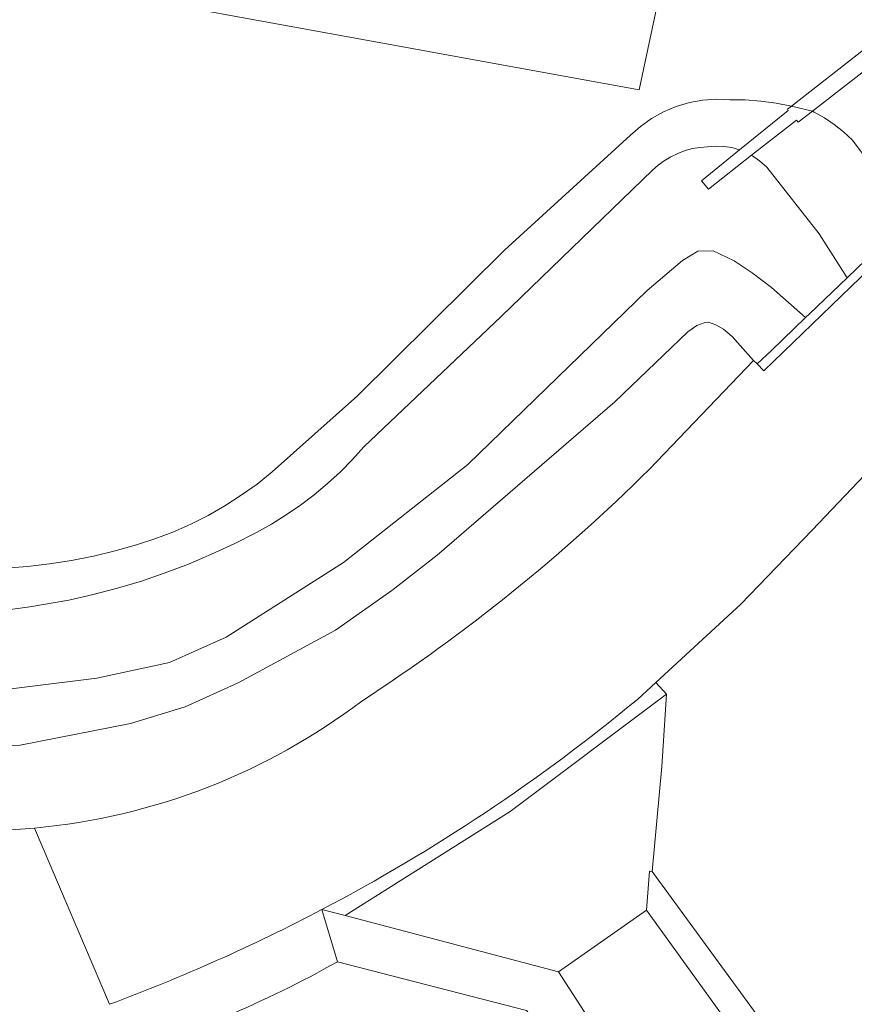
# Model space of a CAD drawing. Extents: x 184422 to 188298, y 343471 to 350189.
# Tile 489 of 513: x 187385 to 187420, y 349550 to 349590. Entities that reach past the tile are written whole.
import ezdxf

# ---------------------------------------------------------------- set-up
doc = ezdxf.new("R2010")
doc.units = 0
for name, color, linetype, lineweight in [('B-WA-GR-GRAS-GV', 252, 'Continuous', 13), ('B-WA-GR-GROENVOORZIENING-GV', 252, 'Continuous', 18), ('B-WA-GW-TALUD_KRUIN-G', 252, 'Continuous', 18), ('B-WA-IE-TERREINAFSCHEIDING_KUNSTMATIG_MUUR-GV', 252, 'Continuous', 18), ('B-WA-OG-TERREIN_CULTUURSCHEIDING-GV', 252, 'Continuous', 18), ('B-WA-VH-VERHARDING_ASFALT-GV', 252, 'Continuous', 18), ('B-WA-VH-VERHARDING_BETON-GV', 252, 'Continuous', 18), ('B-WA-VH-VERHARDING_BETONSTRAATSTEEN-GV', 252, 'Continuous', 18), ('B-WA-VH-VERHARDING_GESLOTEN-GV', 252, 'Continuous', 18), ('B-WA-VH-VERHARDING_OPEN-GV', 252, 'Continuous', 18), ('B-WA-VH-VERHARDING_TEGEL-GV', 252, 'Continuous', 18)]:
    doc.layers.add(name, color=color, linetype=linetype, lineweight=lineweight)

msp = doc.modelspace()

# ---------------------------------------------------------------- linework, layer by layer
at = {"layer": 'B-WA-GR-GRAS-GV', "flags": 128}
for points in [[(187384.223, 349566.151), (187385.836, 349566.357), (187387.436, 349566.639), (187388.431, 349566.862), (187389.42, 349567.121), (187390.4, 349567.417), (187391.37, 349567.747), (187392.326, 349568.113), (187393.269, 349568.512), (187394.195, 349568.944), (187395.103, 349569.409), (187395.718, 349569.75), (187396.319, 349570.12), (187396.903, 349570.52), (187397.467, 349570.948), (187398.011, 349571.402), (187398.531, 349571.881), (187399.027, 349572.383), (187399.497, 349572.906), (187405.101, 349578.233), (187411.3, 349584.213), (187411.528, 349584.419), (187411.777, 349584.605), (187412.045, 349584.769), (187412.329, 349584.907), (187412.624, 349585.018), (187412.927, 349585.1), (187413.234, 349585.152), (187413.54, 349585.176), (187413.871, 349585.203), (187414.205, 349585.191), (187414.535, 349585.14), (187414.855, 349585.051), (187416.844, 349586.661), (187416.809, 349586.715), (187416.972, 349586.843), (187416.35, 349586.962), (187415.721, 349587.044), (187415.088, 349587.089), (187414.455, 349587.098), (187413.911, 349587.121), (187413.358, 349587.084), (187412.806, 349586.986), (187412.264, 349586.826), (187411.744, 349586.607), (187411.254, 349586.333), (187410.803, 349586.011), (187410.397, 349585.649), (187405.238, 349580.948), (187399.238, 349574.995), (187395.74, 349571.878), (187395.124, 349571.385), (187394.481, 349570.923), (187393.813, 349570.493), (187393.123, 349570.098), (187392.413, 349569.74), (187391.686, 349569.42), (187390.946, 349569.139), (187390.195, 349568.897), (187389.322, 349568.651), (187388.437, 349568.439), (187387.544, 349568.261), (187386.644, 349568.118), (187385.739, 349568.01), (187384.831, 349567.938)], [(187384.223, 349566.151), (187385.836, 349566.357), (187387.436, 349566.639), (187388.431, 349566.862), (187389.42, 349567.121), (187390.4, 349567.417), (187391.37, 349567.747), (187392.326, 349568.113), (187393.269, 349568.512), (187394.195, 349568.944), (187395.103, 349569.409), (187395.718, 349569.75), (187396.319, 349570.12), (187396.903, 349570.52), (187397.467, 349570.948), (187398.011, 349571.402), (187398.531, 349571.881), (187399.027, 349572.383), (187399.497, 349572.906), (187405.101, 349578.233), (187411.3, 349584.213), (187411.528, 349584.419), (187411.777, 349584.605), (187412.045, 349584.769), (187412.329, 349584.907), (187412.624, 349585.018), (187412.927, 349585.1), (187413.234, 349585.152), (187413.54, 349585.176), (187413.871, 349585.203), (187414.205, 349585.191), (187414.535, 349585.14), (187414.855, 349585.051), (187416.844, 349586.661), (187416.809, 349586.715), (187416.972, 349586.843), (187416.35, 349586.962), (187415.721, 349587.044), (187415.088, 349587.089), (187414.455, 349587.098), (187413.911, 349587.121), (187413.358, 349587.084), (187412.806, 349586.986), (187412.264, 349586.826), (187411.744, 349586.607), (187411.254, 349586.333), (187410.803, 349586.011), (187410.397, 349585.649), (187405.238, 349580.948), (187399.238, 349574.995), (187395.74, 349571.878), (187395.124, 349571.385), (187394.481, 349570.923), (187393.813, 349570.493), (187393.123, 349570.098), (187392.413, 349569.74), (187391.686, 349569.42), (187390.946, 349569.139), (187390.195, 349568.897), (187389.322, 349568.651), (187388.437, 349568.439), (187387.544, 349568.261), (187386.644, 349568.118), (187385.739, 349568.01), (187384.831, 349567.938)], [(187384.223, 349566.151), (187385.836, 349566.357), (187387.436, 349566.639), (187388.431, 349566.862), (187389.42, 349567.121), (187390.4, 349567.417), (187391.37, 349567.747), (187392.326, 349568.113), (187393.269, 349568.512), (187394.195, 349568.944), (187395.103, 349569.409), (187395.718, 349569.75), (187396.319, 349570.12), (187396.903, 349570.52), (187397.467, 349570.948), (187398.011, 349571.402), (187398.531, 349571.881), (187399.027, 349572.383), (187399.497, 349572.906), (187405.101, 349578.233), (187411.3, 349584.213), (187411.528, 349584.419), (187411.777, 349584.605), (187412.045, 349584.769), (187412.329, 349584.907), (187412.624, 349585.018), (187412.927, 349585.1), (187413.234, 349585.152), (187413.54, 349585.176), (187413.871, 349585.203), (187414.205, 349585.191), (187414.535, 349585.14), (187414.855, 349585.051), (187416.844, 349586.661), (187416.809, 349586.715), (187416.972, 349586.843), (187416.35, 349586.962), (187415.721, 349587.044), (187415.088, 349587.089), (187414.455, 349587.098), (187413.911, 349587.121), (187413.358, 349587.084), (187412.806, 349586.986), (187412.264, 349586.826), (187411.744, 349586.607), (187411.254, 349586.333), (187410.803, 349586.011), (187410.397, 349585.649), (187405.238, 349580.948), (187399.238, 349574.995), (187395.74, 349571.878), (187395.124, 349571.385), (187394.481, 349570.923), (187393.813, 349570.493), (187393.123, 349570.098), (187392.413, 349569.74), (187391.686, 349569.42), (187390.946, 349569.139), (187390.195, 349568.897), (187389.322, 349568.651), (187388.437, 349568.439), (187387.544, 349568.261), (187386.644, 349568.118), (187385.739, 349568.01), (187384.831, 349567.938)], [(187382.542, 349562.693), (187388.581, 349563.448), (187391.541, 349564.081), (187393.867, 349565.117), (187398.663, 349568.176), (187403.747, 349572.177), (187411.071, 349579.296), (187412.526, 349580.52), (187413.145, 349580.905), (187413.772, 349580.922), (187414.638, 349580.51), (187415.372, 349580.02), (187416.156, 349579.422), (187417.551, 349578.19), (187417.708, 349578.341), (187419.25, 349579.823), (187418.105, 349581.613), (187415.966, 349584.344), (187415.673, 349584.607), (187415.346, 349584.827), (187413.579, 349583.44), (187413.295, 349583.788), (187414.855, 349585.051), (187414.535, 349585.14), (187414.205, 349585.191), (187413.871, 349585.203), (187413.54, 349585.176), (187413.234, 349585.152), (187412.927, 349585.1), (187412.624, 349585.018), (187412.329, 349584.907), (187412.045, 349584.769), (187411.777, 349584.605), (187411.528, 349584.419), (187411.3, 349584.213), (187405.101, 349578.233), (187399.497, 349572.906), (187399.027, 349572.383), (187398.531, 349571.881), (187398.011, 349571.402), (187397.467, 349570.948), (187396.903, 349570.52), (187396.319, 349570.12), (187395.718, 349569.75), (187395.103, 349569.409), (187394.195, 349568.944), (187393.269, 349568.512), (187392.326, 349568.113), (187391.37, 349567.747), (187390.4, 349567.417), (187389.42, 349567.121), (187388.431, 349566.862), (187387.436, 349566.639), (187385.836, 349566.357), (187384.223, 349566.151)], [(187382.542, 349562.693), (187388.581, 349563.448), (187391.541, 349564.081), (187393.867, 349565.117), (187398.663, 349568.176), (187403.747, 349572.177), (187411.071, 349579.296), (187412.526, 349580.52), (187413.145, 349580.905), (187413.772, 349580.922), (187414.638, 349580.51), (187415.372, 349580.02), (187416.156, 349579.422), (187417.551, 349578.19), (187417.708, 349578.341), (187419.25, 349579.823), (187418.105, 349581.613), (187415.966, 349584.344), (187415.673, 349584.607), (187415.346, 349584.827), (187413.579, 349583.44), (187413.295, 349583.788), (187414.855, 349585.051), (187414.535, 349585.14), (187414.205, 349585.191), (187413.871, 349585.203), (187413.54, 349585.176), (187413.234, 349585.152), (187412.927, 349585.1), (187412.624, 349585.018), (187412.329, 349584.907), (187412.045, 349584.769), (187411.777, 349584.605), (187411.528, 349584.419), (187411.3, 349584.213), (187405.101, 349578.233), (187399.497, 349572.906), (187399.027, 349572.383), (187398.531, 349571.881), (187398.011, 349571.402), (187397.467, 349570.948), (187396.903, 349570.52), (187396.319, 349570.12), (187395.718, 349569.75), (187395.103, 349569.409), (187394.195, 349568.944), (187393.269, 349568.512), (187392.326, 349568.113), (187391.37, 349567.747), (187390.4, 349567.417), (187389.42, 349567.121), (187388.431, 349566.862), (187387.436, 349566.639), (187385.836, 349566.357), (187384.223, 349566.151)], [(187382.542, 349562.693), (187388.581, 349563.448), (187391.541, 349564.081), (187393.867, 349565.117), (187398.663, 349568.176), (187403.747, 349572.177), (187411.071, 349579.296), (187412.526, 349580.52), (187413.145, 349580.905), (187413.772, 349580.922), (187414.638, 349580.51), (187415.372, 349580.02), (187416.156, 349579.422), (187417.551, 349578.19), (187417.708, 349578.341), (187419.25, 349579.823), (187418.105, 349581.613), (187415.966, 349584.344), (187415.673, 349584.607), (187415.346, 349584.827), (187413.579, 349583.44), (187413.295, 349583.788), (187414.855, 349585.051), (187414.535, 349585.14), (187414.205, 349585.191), (187413.871, 349585.203), (187413.54, 349585.176), (187413.234, 349585.152), (187412.927, 349585.1), (187412.624, 349585.018), (187412.329, 349584.907), (187412.045, 349584.769), (187411.777, 349584.605), (187411.528, 349584.419), (187411.3, 349584.213), (187405.101, 349578.233), (187399.497, 349572.906), (187399.027, 349572.383), (187398.531, 349571.881), (187398.011, 349571.402), (187397.467, 349570.948), (187396.903, 349570.52), (187396.319, 349570.12), (187395.718, 349569.75), (187395.103, 349569.409), (187394.195, 349568.944), (187393.269, 349568.512), (187392.326, 349568.113), (187391.37, 349567.747), (187390.4, 349567.417), (187389.42, 349567.121), (187388.431, 349566.862), (187387.436, 349566.639), (187385.836, 349566.357), (187384.223, 349566.151)], [(187382.792, 349560.579), (187385.434, 349560.7), (187389.955, 349561.587), (187392.186, 349562.28), (187394.354, 349563.255), (187398.33, 349565.414), (187400.643, 349567.036), (187402.488, 349568.472), (187409.759, 349574.748), (187412.743, 349577.603), (187413.108, 349577.865), (187413.409, 349577.973), (187413.587, 349578.003), (187413.886, 349577.896), (187414.198, 349577.713), (187414.551, 349577.419), (187415.422, 349576.436), (187415.576, 349576.294), (187416.157, 349576.852), (187417.551, 349578.19), (187416.156, 349579.422), (187415.372, 349580.02), (187414.638, 349580.51), (187413.772, 349580.922), (187413.145, 349580.905), (187412.526, 349580.52), (187411.071, 349579.296), (187403.747, 349572.177), (187398.663, 349568.176), (187393.867, 349565.117), (187391.541, 349564.081), (187388.581, 349563.448), (187382.542, 349562.693)], [(187382.792, 349560.579), (187385.434, 349560.7), (187389.955, 349561.587), (187392.186, 349562.28), (187394.354, 349563.255), (187398.33, 349565.414), (187400.643, 349567.036), (187402.488, 349568.472), (187409.759, 349574.748), (187412.743, 349577.603), (187413.108, 349577.865), (187413.409, 349577.973), (187413.587, 349578.003), (187413.886, 349577.896), (187414.198, 349577.713), (187414.551, 349577.419), (187415.422, 349576.436), (187415.576, 349576.294), (187416.157, 349576.852), (187417.551, 349578.19), (187416.156, 349579.422), (187415.372, 349580.02), (187414.638, 349580.51), (187413.772, 349580.922), (187413.145, 349580.905), (187412.526, 349580.52), (187411.071, 349579.296), (187403.747, 349572.177), (187398.663, 349568.176), (187393.867, 349565.117), (187391.541, 349564.081), (187388.581, 349563.448), (187382.542, 349562.693)], [(187382.792, 349560.579), (187385.434, 349560.7), (187389.955, 349561.587), (187392.186, 349562.28), (187394.354, 349563.255), (187398.33, 349565.414), (187400.643, 349567.036), (187402.488, 349568.472), (187409.759, 349574.748), (187412.743, 349577.603), (187413.108, 349577.865), (187413.409, 349577.973), (187413.587, 349578.003), (187413.886, 349577.896), (187414.198, 349577.713), (187414.551, 349577.419), (187415.422, 349576.436), (187415.576, 349576.294), (187416.157, 349576.852), (187417.551, 349578.19), (187416.156, 349579.422), (187415.372, 349580.02), (187414.638, 349580.51), (187413.772, 349580.922), (187413.145, 349580.905), (187412.526, 349580.52), (187411.071, 349579.296), (187403.747, 349572.177), (187398.663, 349568.176), (187393.867, 349565.117), (187391.541, 349564.081), (187388.581, 349563.448), (187382.542, 349562.693)]]:
    msp.add_lwpolyline(points, dxfattribs=at)
msp.add_lwpolyline([(187421.531, 349582.014), (187421.394, 349582.142), (187421.732, 349582.435), (187419.456, 349585.459), (187419.103, 349585.788), (187418.724, 349586.088), (187418.322, 349586.359), (187417.902, 349586.596), (187417.833, 349586.631), (187417.252, 349586.179), (187417.183, 349586.27), (187415.346, 349584.827), (187415.673, 349584.607), (187415.966, 349584.344), (187418.105, 349581.613), (187419.25, 349579.823)], close=True, dxfattribs=at)
msp.add_lwpolyline([(187421.531, 349582.014), (187421.394, 349582.142), (187421.732, 349582.435), (187419.456, 349585.459), (187419.103, 349585.788), (187418.724, 349586.088), (187418.322, 349586.359), (187417.902, 349586.596), (187417.833, 349586.631), (187417.252, 349586.179), (187417.183, 349586.27), (187415.346, 349584.827), (187415.673, 349584.607), (187415.966, 349584.344), (187418.105, 349581.613), (187419.25, 349579.823)], close=True, dxfattribs=at)
msp.add_lwpolyline([(187421.531, 349582.014), (187421.394, 349582.142), (187421.732, 349582.435), (187419.456, 349585.459), (187419.103, 349585.788), (187418.724, 349586.088), (187418.322, 349586.359), (187417.902, 349586.596), (187417.833, 349586.631), (187417.252, 349586.179), (187417.183, 349586.27), (187415.346, 349584.827), (187415.673, 349584.607), (187415.966, 349584.344), (187418.105, 349581.613), (187419.25, 349579.823)], close=True, dxfattribs=at)
at = {"layer": 'B-WA-GR-GROENVOORZIENING-GV', "flags": 128}
msp.add_lwpolyline([(187419.977, 349571.767), (187417.818, 349569.492), (187414.909, 349566.469), (187411.43, 349563.27), (187411.866, 349562.796), (187411.677, 349559.84), (187411.285, 349555.534), (187420.345, 349543.135)], dxfattribs=at)
msp.add_lwpolyline([(187419.977, 349571.767), (187417.818, 349569.492), (187414.909, 349566.469), (187411.43, 349563.27), (187411.866, 349562.796), (187411.677, 349559.84), (187411.285, 349555.534), (187420.345, 349543.135)], dxfattribs=at)
msp.add_lwpolyline([(187419.977, 349571.767), (187417.818, 349569.492), (187414.909, 349566.469), (187411.43, 349563.27), (187411.866, 349562.796), (187411.677, 349559.84), (187411.285, 349555.534), (187420.345, 349543.135)], dxfattribs=at)
at = {"layer": 'B-WA-GW-TALUD_KRUIN-G', "flags": 128}
for points in [[(187384.223, 349566.151), (187385.836, 349566.357), (187387.436, 349566.639), (187388.431, 349566.862), (187389.42, 349567.121), (187390.4, 349567.417), (187391.37, 349567.747), (187392.326, 349568.113), (187393.269, 349568.512), (187394.195, 349568.944), (187395.103, 349569.409), (187395.718, 349569.75), (187396.319, 349570.12), (187396.903, 349570.52), (187397.467, 349570.948), (187398.011, 349571.402), (187398.531, 349571.881), (187399.027, 349572.383), (187399.497, 349572.906), (187405.101, 349578.233), (187411.3, 349584.213), (187411.528, 349584.419), (187411.777, 349584.605), (187412.045, 349584.769), (187412.329, 349584.907), (187412.624, 349585.018), (187412.927, 349585.1), (187413.234, 349585.152), (187413.54, 349585.176), (187413.871, 349585.203), (187414.205, 349585.191), (187414.535, 349585.14), (187414.855, 349585.051)], [(187384.223, 349566.151), (187385.836, 349566.357), (187387.436, 349566.639), (187388.431, 349566.862), (187389.42, 349567.121), (187390.4, 349567.417), (187391.37, 349567.747), (187392.326, 349568.113), (187393.269, 349568.512), (187394.195, 349568.944), (187395.103, 349569.409), (187395.718, 349569.75), (187396.319, 349570.12), (187396.903, 349570.52), (187397.467, 349570.948), (187398.011, 349571.402), (187398.531, 349571.881), (187399.027, 349572.383), (187399.497, 349572.906), (187405.101, 349578.233), (187411.3, 349584.213), (187411.528, 349584.419), (187411.777, 349584.605), (187412.045, 349584.769), (187412.329, 349584.907), (187412.624, 349585.018), (187412.927, 349585.1), (187413.234, 349585.152), (187413.54, 349585.176), (187413.871, 349585.203), (187414.205, 349585.191), (187414.535, 349585.14), (187414.855, 349585.051)], [(187384.223, 349566.151), (187385.836, 349566.357), (187387.436, 349566.639), (187388.431, 349566.862), (187389.42, 349567.121), (187390.4, 349567.417), (187391.37, 349567.747), (187392.326, 349568.113), (187393.269, 349568.512), (187394.195, 349568.944), (187395.103, 349569.409), (187395.718, 349569.75), (187396.319, 349570.12), (187396.903, 349570.52), (187397.467, 349570.948), (187398.011, 349571.402), (187398.531, 349571.881), (187399.027, 349572.383), (187399.497, 349572.906), (187405.101, 349578.233), (187411.3, 349584.213), (187411.528, 349584.419), (187411.777, 349584.605), (187412.045, 349584.769), (187412.329, 349584.907), (187412.624, 349585.018), (187412.927, 349585.1), (187413.234, 349585.152), (187413.54, 349585.176), (187413.871, 349585.203), (187414.205, 349585.191), (187414.535, 349585.14), (187414.855, 349585.051)], [(187415.673, 349584.607), (187415.966, 349584.344), (187418.105, 349581.613), (187419.25, 349579.823)], [(187415.673, 349584.607), (187415.966, 349584.344), (187418.105, 349581.613), (187419.25, 349579.823)], [(187415.673, 349584.607), (187415.966, 349584.344), (187418.105, 349581.613), (187419.25, 349579.823)], [(187417.551, 349578.19), (187416.156, 349579.422), (187415.372, 349580.02), (187414.638, 349580.51), (187413.772, 349580.922), (187413.145, 349580.905), (187412.526, 349580.52), (187411.071, 349579.296), (187403.747, 349572.177), (187398.663, 349568.176), (187393.867, 349565.117), (187391.541, 349564.081), (187388.581, 349563.448), (187382.542, 349562.693), (187381.079, 349562.621), (187380.044, 349562.648), (187378.76, 349562.785), (187376.209, 349563.547), (187369.068, 349566.458), (187367.562, 349567.11), (187366.757, 349567.406), (187366.173, 349567.526), (187365.158, 349567.487), (187363.793, 349567.017)], [(187417.551, 349578.19), (187416.156, 349579.422), (187415.372, 349580.02), (187414.638, 349580.51), (187413.772, 349580.922), (187413.145, 349580.905), (187412.526, 349580.52), (187411.071, 349579.296), (187403.747, 349572.177), (187398.663, 349568.176), (187393.867, 349565.117), (187391.541, 349564.081), (187388.581, 349563.448), (187382.542, 349562.693), (187381.079, 349562.621), (187380.044, 349562.648), (187378.76, 349562.785), (187376.209, 349563.547), (187369.068, 349566.458), (187367.562, 349567.11), (187366.757, 349567.406), (187366.173, 349567.526), (187365.158, 349567.487), (187363.793, 349567.017)], [(187417.551, 349578.19), (187416.156, 349579.422), (187415.372, 349580.02), (187414.638, 349580.51), (187413.772, 349580.922), (187413.145, 349580.905), (187412.526, 349580.52), (187411.071, 349579.296), (187403.747, 349572.177), (187398.663, 349568.176), (187393.867, 349565.117), (187391.541, 349564.081), (187388.581, 349563.448), (187382.542, 349562.693), (187381.079, 349562.621), (187380.044, 349562.648), (187378.76, 349562.785), (187376.209, 349563.547), (187369.068, 349566.458), (187367.562, 349567.11), (187366.757, 349567.406), (187366.173, 349567.526), (187365.158, 349567.487), (187363.793, 349567.017)]]:
    msp.add_lwpolyline(points, dxfattribs=at)
at = {"layer": 'B-WA-IE-TERREINAFSCHEIDING_KUNSTMATIG_MUUR-GV', "flags": 128}
for points in [[(187415.346, 349584.827), (187417.183, 349586.27), (187417.252, 349586.179), (187417.833, 349586.631), (187416.972, 349586.843), (187416.809, 349586.715), (187416.844, 349586.661), (187414.855, 349585.051), (187413.295, 349583.788), (187413.579, 349583.44)], [(187415.346, 349584.827), (187417.183, 349586.27), (187417.252, 349586.179), (187417.833, 349586.631), (187416.972, 349586.843), (187416.809, 349586.715), (187416.844, 349586.661), (187414.855, 349585.051), (187413.295, 349583.788), (187413.579, 349583.44)], [(187415.346, 349584.827), (187417.183, 349586.27), (187417.252, 349586.179), (187417.833, 349586.631), (187416.972, 349586.843), (187416.809, 349586.715), (187416.844, 349586.661), (187414.855, 349585.051), (187413.295, 349583.788), (187413.579, 349583.44)], [(187421.531, 349582.014), (187419.25, 349579.823), (187417.708, 349578.341), (187417.551, 349578.19), (187416.157, 349576.852), (187415.576, 349576.294), (187415.842, 349576.017), (187421.777, 349581.732)], [(187421.531, 349582.014), (187419.25, 349579.823), (187417.708, 349578.341), (187417.551, 349578.19), (187416.157, 349576.852), (187415.576, 349576.294), (187415.842, 349576.017), (187421.777, 349581.732)], [(187421.531, 349582.014), (187419.25, 349579.823), (187417.708, 349578.341), (187417.551, 349578.19), (187416.157, 349576.852), (187415.576, 349576.294), (187415.842, 349576.017), (187421.777, 349581.732)]]:
    msp.add_lwpolyline(points, close=True, dxfattribs=at)
at = {"layer": 'B-WA-OG-TERREIN_CULTUURSCHEIDING-GV', "flags": 128}
for points in [[(187384.831, 349567.938), (187385.739, 349568.01), (187386.644, 349568.118), (187387.544, 349568.261), (187388.437, 349568.439), (187389.322, 349568.651), (187390.195, 349568.897), (187390.946, 349569.139), (187391.686, 349569.42), (187392.413, 349569.74), (187393.123, 349570.098), (187393.813, 349570.493), (187394.481, 349570.923), (187395.124, 349571.385), (187395.74, 349571.878), (187399.238, 349574.995), (187405.238, 349580.948), (187410.397, 349585.649), (187410.803, 349586.011), (187411.254, 349586.333), (187411.744, 349586.607), (187412.264, 349586.826), (187412.806, 349586.986), (187413.358, 349587.084), (187413.911, 349587.121), (187414.455, 349587.098), (187415.088, 349587.089), (187415.721, 349587.044), (187416.35, 349586.962), (187416.972, 349586.843), (187442.587, 349606.868)], [(187384.831, 349567.938), (187385.739, 349568.01), (187386.644, 349568.118), (187387.544, 349568.261), (187388.437, 349568.439), (187389.322, 349568.651), (187390.195, 349568.897), (187390.946, 349569.139), (187391.686, 349569.42), (187392.413, 349569.74), (187393.123, 349570.098), (187393.813, 349570.493), (187394.481, 349570.923), (187395.124, 349571.385), (187395.74, 349571.878), (187399.238, 349574.995), (187405.238, 349580.948), (187410.397, 349585.649), (187410.803, 349586.011), (187411.254, 349586.333), (187411.744, 349586.607), (187412.264, 349586.826), (187412.806, 349586.986), (187413.358, 349587.084), (187413.911, 349587.121), (187414.455, 349587.098), (187415.088, 349587.089), (187415.721, 349587.044), (187416.35, 349586.962), (187416.972, 349586.843), (187442.587, 349606.868)], [(187384.831, 349567.938), (187385.739, 349568.01), (187386.644, 349568.118), (187387.544, 349568.261), (187388.437, 349568.439), (187389.322, 349568.651), (187390.195, 349568.897), (187390.946, 349569.139), (187391.686, 349569.42), (187392.413, 349569.74), (187393.123, 349570.098), (187393.813, 349570.493), (187394.481, 349570.923), (187395.124, 349571.385), (187395.74, 349571.878), (187399.238, 349574.995), (187405.238, 349580.948), (187410.397, 349585.649), (187410.803, 349586.011), (187411.254, 349586.333), (187411.744, 349586.607), (187412.264, 349586.826), (187412.806, 349586.986), (187413.358, 349587.084), (187413.911, 349587.121), (187414.455, 349587.098), (187415.088, 349587.089), (187415.721, 349587.044), (187416.35, 349586.962), (187416.972, 349586.843), (187442.587, 349606.868)], [(187429.829, 349589.126), (187431.019, 349590.07), (187446.438, 349601.766), (187443.053, 349606.243), (187417.833, 349586.631), (187417.902, 349586.596), (187418.322, 349586.359), (187418.724, 349586.088), (187419.103, 349585.788), (187419.456, 349585.459), (187421.732, 349582.435), (187424.385, 349584.738), (187424.577, 349584.904)], [(187429.829, 349589.126), (187431.019, 349590.07), (187446.438, 349601.766), (187443.053, 349606.243), (187417.833, 349586.631), (187417.902, 349586.596), (187418.322, 349586.359), (187418.724, 349586.088), (187419.103, 349585.788), (187419.456, 349585.459), (187421.732, 349582.435), (187424.385, 349584.738), (187424.577, 349584.904)], [(187429.829, 349589.126), (187431.019, 349590.07), (187446.438, 349601.766), (187443.053, 349606.243), (187417.833, 349586.631), (187417.902, 349586.596), (187418.322, 349586.359), (187418.724, 349586.088), (187419.103, 349585.788), (187419.456, 349585.459), (187421.732, 349582.435), (187424.385, 349584.738), (187424.577, 349584.904)], [(187411.987, 349593.335), (187410.744, 349587.507), (187376.426, 349593.764)], [(187411.987, 349593.335), (187410.744, 349587.507), (187376.426, 349593.764)], [(187411.987, 349593.335), (187410.744, 349587.507), (187376.426, 349593.764)], [(187411.171, 349571.991), (187415.422, 349576.436), (187414.551, 349577.419), (187414.198, 349577.713), (187413.886, 349577.896), (187413.587, 349578.003), (187413.409, 349577.973), (187413.108, 349577.865), (187412.743, 349577.603), (187409.759, 349574.748), (187402.488, 349568.472), (187400.643, 349567.036), (187398.33, 349565.414), (187394.354, 349563.255), (187392.186, 349562.28), (187389.955, 349561.587), (187385.434, 349560.7), (187382.792, 349560.579)], [(187411.171, 349571.991), (187415.422, 349576.436), (187414.551, 349577.419), (187414.198, 349577.713), (187413.886, 349577.896), (187413.587, 349578.003), (187413.409, 349577.973), (187413.108, 349577.865), (187412.743, 349577.603), (187409.759, 349574.748), (187402.488, 349568.472), (187400.643, 349567.036), (187398.33, 349565.414), (187394.354, 349563.255), (187392.186, 349562.28), (187389.955, 349561.587), (187385.434, 349560.7), (187382.792, 349560.579)], [(187411.171, 349571.991), (187415.422, 349576.436), (187414.551, 349577.419), (187414.198, 349577.713), (187413.886, 349577.896), (187413.587, 349578.003), (187413.409, 349577.973), (187413.108, 349577.865), (187412.743, 349577.603), (187409.759, 349574.748), (187402.488, 349568.472), (187400.643, 349567.036), (187398.33, 349565.414), (187394.354, 349563.255), (187392.186, 349562.28), (187389.955, 349561.587), (187385.434, 349560.7), (187382.792, 349560.579)], [(187391.87, 349541.55), (187393.815, 349543.019), (187403.908, 349547.21), (187404.182, 349546.828), (187405.813, 349548.001), (187406.761, 349548.684), (187406.997, 349548.853), (187406.144, 349549.855), (187398.414, 349551.853)], [(187391.87, 349541.55), (187393.815, 349543.019), (187403.908, 349547.21), (187404.182, 349546.828), (187405.813, 349548.001), (187406.761, 349548.684), (187406.997, 349548.853), (187406.144, 349549.855), (187398.414, 349551.853)], [(187391.87, 349541.55), (187393.815, 349543.019), (187403.908, 349547.21), (187404.182, 349546.828), (187405.813, 349548.001), (187406.761, 349548.684), (187406.997, 349548.853), (187406.144, 349549.855), (187398.414, 349551.853)]]:
    msp.add_lwpolyline(points, dxfattribs=at)
at = {"layer": 'B-WA-OG-TERREIN_CULTUURSCHEIDING-GV'}
for points in [[(187399.407, 349562.512, 0.051283), (187411.171, 349571.991)], [(187399.407, 349562.512, 0.051283), (187411.171, 349571.991)], [(187399.407, 349562.512, 0.051283), (187411.171, 349571.991)], [(187386.031, 349557.318, 0.140239), (187399.407, 349562.512)], [(187386.031, 349557.318, 0.140239), (187399.407, 349562.512)], [(187386.031, 349557.318, 0.140239), (187399.407, 349562.512)], [(187379.859, 349557.486, 0.0593), (187386.031, 349557.318)], [(187379.859, 349557.486, 0.0593), (187386.031, 349557.318)], [(187379.859, 349557.486, 0.0593), (187386.031, 349557.318)], [(187398.414, 349551.853, -0.05931), (187389.002, 349547.91)], [(187398.414, 349551.853, -0.05931), (187389.002, 349547.91)], [(187398.414, 349551.853, -0.05931), (187389.002, 349547.91)]]:
    msp.add_lwpolyline(points, format="xyb", dxfattribs=at)
at = {"layer": 'B-WA-VH-VERHARDING_ASFALT-GV', "flags": 128}
for points in [[(187428.731, 349579.866), (187424.385, 349584.738), (187421.732, 349582.435), (187421.394, 349582.142), (187421.531, 349582.014), (187421.777, 349581.732), (187415.842, 349576.017), (187415.576, 349576.294), (187415.422, 349576.436), (187411.171, 349571.991)], [(187428.731, 349579.866), (187424.385, 349584.738), (187421.732, 349582.435), (187421.394, 349582.142), (187421.531, 349582.014), (187421.777, 349581.732), (187415.842, 349576.017), (187415.576, 349576.294), (187415.422, 349576.436), (187411.171, 349571.991)], [(187428.731, 349579.866), (187424.385, 349584.738), (187421.732, 349582.435), (187421.394, 349582.142), (187421.531, 349582.014), (187421.777, 349581.732), (187415.842, 349576.017), (187415.576, 349576.294), (187415.422, 349576.436), (187411.171, 349571.991)], [(187410.675, 349562.576), (187411.43, 349563.27), (187414.909, 349566.469), (187417.818, 349569.492), (187419.977, 349571.767)], [(187410.675, 349562.576), (187411.43, 349563.27), (187414.909, 349566.469), (187417.818, 349569.492), (187419.977, 349571.767)], [(187410.675, 349562.576), (187411.43, 349563.27), (187414.909, 349566.469), (187417.818, 349569.492), (187419.977, 349571.767)], [(187389.096, 349550.11), (187386.031, 349557.318)], [(187386.031, 349557.318), (187389.096, 349550.11)], [(187389.096, 349550.11), (187386.031, 349557.318)], [(187386.031, 349557.318), (187389.096, 349550.11)], [(187389.096, 349550.11), (187386.031, 349557.318)], [(187386.031, 349557.318), (187389.096, 349550.11)]]:
    msp.add_lwpolyline(points, dxfattribs=at)
at = {"layer": 'B-WA-VH-VERHARDING_ASFALT-GV'}
for points in [[(187411.171, 349571.991, -0.051283), (187399.407, 349562.512)], [(187411.171, 349571.991, -0.051283), (187399.407, 349562.512)], [(187411.171, 349571.991, -0.051283), (187399.407, 349562.512)], [(187399.407, 349562.512, -0.140239), (187386.031, 349557.318)], [(187399.407, 349562.512, -0.140239), (187386.031, 349557.318)], [(187399.407, 349562.512, -0.140239), (187386.031, 349557.318)], [(187397.778, 349553.985, 0.052136), (187410.675, 349562.576)], [(187397.778, 349553.985, 0.052136), (187410.675, 349562.576)], [(187397.778, 349553.985, 0.052136), (187410.675, 349562.576)], [(187386.031, 349557.318, -0.0593), (187379.859, 349557.486)], [(187386.031, 349557.318, -0.0593), (187379.859, 349557.486)], [(187386.031, 349557.318, -0.0593), (187379.859, 349557.486)], [(187389.096, 349550.11, 0.031921), (187397.778, 349553.985)], [(187389.096, 349550.11, 0.031921), (187397.778, 349553.985)], [(187389.096, 349550.11, 0.031921), (187397.778, 349553.985)]]:
    msp.add_lwpolyline(points, format="xyb", dxfattribs=at)
at = {"layer": 'B-WA-VH-VERHARDING_BETON-GV', "flags": 128}
for points in [[(187397.778, 349553.985), (187398.724, 349553.735), (187405.479, 349557.998), (187411.866, 349562.796), (187411.43, 349563.27)], [(187397.778, 349553.985), (187398.724, 349553.735), (187405.479, 349557.998), (187411.866, 349562.796), (187411.43, 349563.27)], [(187397.778, 349553.985), (187398.724, 349553.735), (187405.479, 349557.998), (187411.866, 349562.796), (187411.43, 349563.27)], [(187411.43, 349563.27), (187410.675, 349562.576)], [(187411.43, 349563.27), (187410.675, 349562.576)], [(187411.43, 349563.27), (187410.675, 349562.576)]]:
    msp.add_lwpolyline(points, dxfattribs=at)
at = {"layer": 'B-WA-VH-VERHARDING_BETON-GV'}
msp.add_lwpolyline([(187410.675, 349562.576, -0.052136), (187397.778, 349553.985)], format="xyb", dxfattribs=at)
msp.add_lwpolyline([(187410.675, 349562.576, -0.052136), (187397.778, 349553.985)], format="xyb", dxfattribs=at)
msp.add_lwpolyline([(187410.675, 349562.576, -0.052136), (187397.778, 349553.985)], format="xyb", dxfattribs=at)
at = {"layer": 'B-WA-VH-VERHARDING_BETONSTRAATSTEEN-GV', "flags": 128}
msp.add_lwpolyline([(187411.052, 349553.957), (187411.174, 349555.548), (187411.285, 349555.534), (187411.677, 349559.84), (187411.866, 349562.796), (187405.479, 349557.998), (187398.724, 349553.735), (187407.45, 349551.433)], close=True, dxfattribs=at)
msp.add_lwpolyline([(187411.052, 349553.957), (187411.174, 349555.548), (187411.285, 349555.534), (187411.677, 349559.84), (187411.866, 349562.796), (187405.479, 349557.998), (187398.724, 349553.735), (187407.45, 349551.433)], close=True, dxfattribs=at)
msp.add_lwpolyline([(187411.052, 349553.957), (187411.174, 349555.548), (187411.285, 349555.534), (187411.677, 349559.84), (187411.866, 349562.796), (187405.479, 349557.998), (187398.724, 349553.735), (187407.45, 349551.433)], close=True, dxfattribs=at)
at = {"layer": 'B-WA-VH-VERHARDING_GESLOTEN-GV', "flags": 128}
msp.add_lwpolyline([(187524.36, 349657.713), (187524.977, 349658.124), (187519.248, 349666.513), (187467.294, 349626.082), (187443.657, 349607.663), (187442.587, 349606.868), (187416.972, 349586.843), (187417.833, 349586.631), (187443.053, 349606.243), (187444.115, 349607.085), (187467.743, 349625.479), (187498.018, 349649.068), (187519.069, 349665.471)], close=True, dxfattribs=at)
msp.add_lwpolyline([(187524.36, 349657.713), (187524.977, 349658.124), (187519.248, 349666.513), (187467.294, 349626.082), (187443.657, 349607.663), (187442.587, 349606.868), (187416.972, 349586.843), (187417.833, 349586.631), (187443.053, 349606.243), (187444.115, 349607.085), (187467.743, 349625.479), (187498.018, 349649.068), (187519.069, 349665.471)], close=True, dxfattribs=at)
msp.add_lwpolyline([(187524.36, 349657.713), (187524.977, 349658.124), (187519.248, 349666.513), (187467.294, 349626.082), (187443.657, 349607.663), (187442.587, 349606.868), (187416.972, 349586.843), (187417.833, 349586.631), (187443.053, 349606.243), (187444.115, 349607.085), (187467.743, 349625.479), (187498.018, 349649.068), (187519.069, 349665.471)], close=True, dxfattribs=at)
msp.add_lwpolyline([(187424.518, 349535.404), (187422.159, 349538.652), (187420.542, 349540.109), (187417.758, 349543.943), (187417.002, 349545.697), (187411.052, 349553.957), (187407.45, 349551.433), (187413.416, 349542.208), (187414.665, 349540.488), (187414.719, 349540.399), (187415.743, 349538.701), (187421.549, 349530.642), (187423.181, 349528.377), (187444.452, 349498.852)], dxfattribs=at)
msp.add_lwpolyline([(187424.518, 349535.404), (187422.159, 349538.652), (187420.542, 349540.109), (187417.758, 349543.943), (187417.002, 349545.697), (187411.052, 349553.957), (187407.45, 349551.433), (187413.416, 349542.208), (187414.665, 349540.488), (187414.719, 349540.399), (187415.743, 349538.701), (187421.549, 349530.642), (187423.181, 349528.377), (187444.452, 349498.852)], dxfattribs=at)
msp.add_lwpolyline([(187424.518, 349535.404), (187422.159, 349538.652), (187420.542, 349540.109), (187417.758, 349543.943), (187417.002, 349545.697), (187411.052, 349553.957), (187407.45, 349551.433), (187413.416, 349542.208), (187414.665, 349540.488), (187414.719, 349540.399), (187415.743, 349538.701), (187421.549, 349530.642), (187423.181, 349528.377), (187444.452, 349498.852)], dxfattribs=at)
at = {"layer": 'B-WA-VH-VERHARDING_OPEN-GV', "flags": 128}
for points in [[(187376.337, 349598.407), (187375.412, 349593.9), (187376.426, 349593.764), (187410.744, 349587.507), (187411.987, 349593.335), (187411.246, 349593.391), (187377.651, 349599.644)], [(187376.337, 349598.407), (187375.412, 349593.9), (187376.426, 349593.764), (187410.744, 349587.507), (187411.987, 349593.335), (187411.246, 349593.391), (187377.651, 349599.644)], [(187376.337, 349598.407), (187375.412, 349593.9), (187376.426, 349593.764), (187410.744, 349587.507), (187411.987, 349593.335), (187411.246, 349593.391), (187377.651, 349599.644)], [(187425.225, 349535.299), (187425.475, 349535.489), (187426.248, 349536.063), (187420.833, 349543.483), (187420.345, 349543.135), (187411.285, 349555.534), (187411.174, 349555.548), (187411.052, 349553.957), (187417.002, 349545.697), (187417.758, 349543.943), (187420.542, 349540.109), (187422.159, 349538.652), (187424.518, 349535.404)], [(187425.225, 349535.299), (187425.475, 349535.489), (187426.248, 349536.063), (187420.833, 349543.483), (187420.345, 349543.135), (187411.285, 349555.534), (187411.174, 349555.548), (187411.052, 349553.957), (187417.002, 349545.697), (187417.758, 349543.943), (187420.542, 349540.109), (187422.159, 349538.652), (187424.518, 349535.404)], [(187425.225, 349535.299), (187425.475, 349535.489), (187426.248, 349536.063), (187420.833, 349543.483), (187420.345, 349543.135), (187411.285, 349555.534), (187411.174, 349555.548), (187411.052, 349553.957), (187417.002, 349545.697), (187417.758, 349543.943), (187420.542, 349540.109), (187422.159, 349538.652), (187424.518, 349535.404)], [(187398.414, 349551.853), (187397.778, 349553.985)], [(187398.414, 349551.853), (187397.778, 349553.985)], [(187398.414, 349551.853), (187397.778, 349553.985)]]:
    msp.add_lwpolyline(points, dxfattribs=at)
at = {"layer": 'B-WA-VH-VERHARDING_OPEN-GV'}
for points in [[(187397.778, 349553.985, -0.031921), (187389.096, 349550.11)], [(187397.778, 349553.985, -0.031921), (187389.096, 349550.11)], [(187397.778, 349553.985, -0.031921), (187389.096, 349550.11)], [(187389.002, 349547.91, 0.05931), (187398.414, 349551.853)], [(187389.002, 349547.91, 0.05931), (187398.414, 349551.853)], [(187389.002, 349547.91, 0.05931), (187398.414, 349551.853)]]:
    msp.add_lwpolyline(points, format="xyb", dxfattribs=at)
at = {"layer": 'B-WA-VH-VERHARDING_TEGEL-GV', "flags": 128}
msp.add_lwpolyline([(187413.416, 349542.208), (187407.45, 349551.433), (187398.724, 349553.735), (187397.778, 349553.985), (187398.414, 349551.853), (187406.144, 349549.855), (187406.997, 349548.853), (187406.761, 349548.684), (187405.813, 349548.001), (187404.182, 349546.828), (187407.824, 349541.767), (187408.793, 349540.421), (187410.074, 349538.639), (187410.825, 349537.597), (187413.727, 349539.685), (187414.719, 349540.399), (187414.665, 349540.488)], close=True, dxfattribs=at)
msp.add_lwpolyline([(187413.416, 349542.208), (187407.45, 349551.433), (187398.724, 349553.735), (187397.778, 349553.985), (187398.414, 349551.853), (187406.144, 349549.855), (187406.997, 349548.853), (187406.761, 349548.684), (187405.813, 349548.001), (187404.182, 349546.828), (187407.824, 349541.767), (187408.793, 349540.421), (187410.074, 349538.639), (187410.825, 349537.597), (187413.727, 349539.685), (187414.719, 349540.399), (187414.665, 349540.488)], close=True, dxfattribs=at)
msp.add_lwpolyline([(187413.416, 349542.208), (187407.45, 349551.433), (187398.724, 349553.735), (187397.778, 349553.985), (187398.414, 349551.853), (187406.144, 349549.855), (187406.997, 349548.853), (187406.761, 349548.684), (187405.813, 349548.001), (187404.182, 349546.828), (187407.824, 349541.767), (187408.793, 349540.421), (187410.074, 349538.639), (187410.825, 349537.597), (187413.727, 349539.685), (187414.719, 349540.399), (187414.665, 349540.488)], close=True, dxfattribs=at)

doc.saveas('drawing.dxf')
